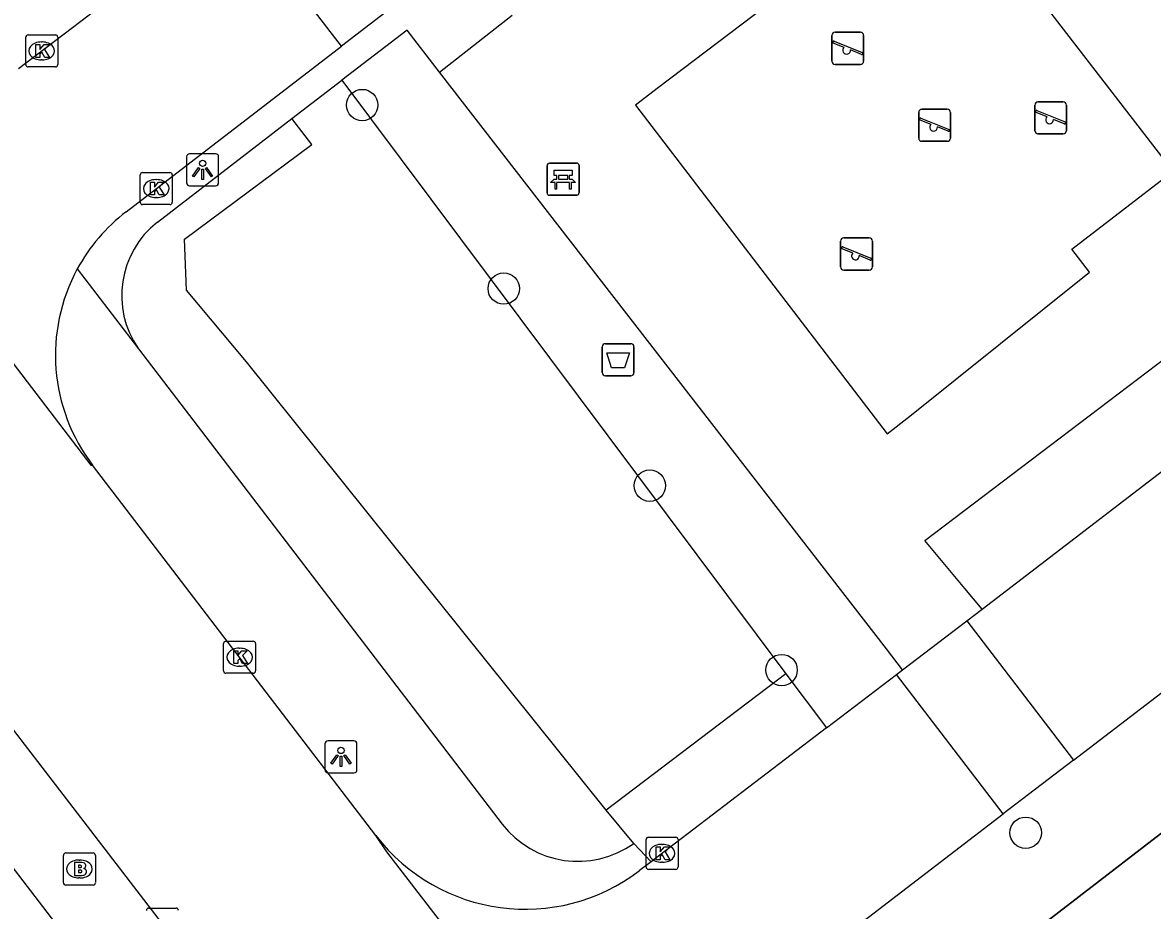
# Model space of a CAD drawing. Extents: x 159353 to 160616, y 385893 to 387321.
# Drawn here: x 159887.71 to 159922.93, y 386773.13 to 386800.81 of the extents above; entities that cross this region are included whole.
import ezdxf

# ---------------------------------------------------------------- set-up
doc = ezdxf.new("R2010")
doc.units = 0
for name, color, linetype in [('IMGEO_Afvalbak', 7, 'Continuous'), ('IMGEO_Bank', 7, 'Continuous'), ('IMGEO_Boom', 7, 'Continuous'), ('IMGEO_Brandkraan', 7, 'Continuous'), ('IMGEO_Groenvoorziening', 7, 'Continuous'), ('IMGEO_Kolk', 7, 'Continuous'), ('IMGEO_Lichtpunt', 7, 'Continuous'), ('IMGEO_Muur', 7, 'Continuous'), ('IMGEO_Rijbaan_lokaal_open', 7, 'Continuous'), ('IMGEO_Speelvoorziening', 7, 'Continuous'), ('IMGEO_Voetpad_open', 7, 'Continuous')]:
    doc.layers.add(name, color=color, linetype=linetype)

msp = doc.modelspace()

# ---------------------------------------------------------------- linework, layer by layer
at = {"layer": 'IMGEO_Afvalbak'}
for p, q in [((159905.781, 386789.898), (159905.781, 386790.698)), ((159905.781, 386790.698), (159905.781, 386789.898)), ((159905.881, 386790.798), (159906.671, 386790.798)), ((159906.671, 386790.798), (159905.881, 386790.798)), ((159906.771, 386790.698), (159906.771, 386789.898)), ((159906.771, 386789.898), (159906.771, 386790.698)), ((159906.671, 386789.798), (159905.881, 386789.798)), ((159905.881, 386789.798), (159906.671, 386789.798))]:
    msp.add_line(p, q, dxfattribs=at)
msp.add_lwpolyline([(159905.924, 386790.512), (159906.628, 386790.512), (159906.479, 386790.042), (159906.073, 386790.042), (159905.924, 386790.512)], dxfattribs=at)
for centre, start, end in [((159905.881, 386790.698), 90, 180), ((159905.881, 386790.698), 90, 180), ((159906.671, 386790.698), 0, 90), ((159906.671, 386790.698), 360, 90), ((159905.881, 386789.898), 180, 270), ((159905.881, 386789.898), 180, 270), ((159906.671, 386789.898), 270, 0), ((159906.671, 386789.898), 270, 0)]:
    msp.add_arc(centre, 0.1, start, end, dxfattribs=at)
at = {"layer": 'IMGEO_Bank'}
for p, q in [((159904.062, 386795.502), (159904.062, 386796.343)), ((159904.062, 386796.343), (159904.062, 386795.502)), ((159904.137, 386796.427), (159904.978, 386796.427)), ((159904.978, 386796.427), (159904.137, 386796.427)), ((159905.062, 386796.352), (159905.062, 386795.511)), ((159905.062, 386795.511), (159905.062, 386796.352)), ((159904.371, 386795.933), (159904.371, 386796.039)), ((159904.415, 386796.039), (159904.415, 386795.933)), ((159904.703, 386796.045), (159904.421, 386796.045)), ((159904.709, 386795.933), (159904.709, 386796.039)), ((159904.753, 386796.039), (159904.753, 386795.933)), ((159904.759, 386795.825), (159904.366, 386795.825)), ((159904.421, 386795.927), (159904.703, 386795.927)), ((159904.987, 386795.427), (159904.146, 386795.427)), ((159904.146, 386795.427), (159904.987, 386795.427))]:
    msp.add_line(p, q, dxfattribs=at)
for points in [[(159904.365, 386796.045), (159904.279, 386796.045), (159904.279, 386796.206), (159904.842, 386796.206), (159904.842, 386796.045), (159904.759, 386796.045)], [(159904.309, 386795.825), (159904.167, 386795.825), (159904.279, 386795.927), (159904.365, 386795.927)], [(159904.359, 386795.818), (159904.359, 386795.611), (159904.316, 386795.611), (159904.316, 386795.818)], [(159904.759, 386795.927), (159904.842, 386795.927), (159904.954, 386795.825), (159904.815, 386795.825)], [(159904.809, 386795.818), (159904.809, 386795.611), (159904.765, 386795.611), (159904.765, 386795.818)]]:
    msp.add_lwpolyline(points, dxfattribs=at)
for centre, radius, start, end in [((159904.14, 386796.349), 0.0779, 92.4484, 184.2845), ((159904.14, 386796.349), 0.0779, 92.4484, 184.2845), ((159904.984, 386796.349), 0.0779, 2.4484, 94.2845), ((159904.984, 386796.349), 0.0779, 2.4484, 94.2845), ((159904.364, 386796.038), 0.00671, 2.8957, 87.1043), ((159904.364, 386795.934), 0.00671, 272.8957, 357.1043), ((159904.421, 386796.038), 0.00671, 92.8957, 177.1043), ((159904.421, 386795.934), 0.00671, 182.8957, 267.1043), ((159904.703, 386796.038), 0.00671, 2.8957, 87.1043), ((159904.703, 386795.934), 0.00671, 272.8957, 357.1043), ((159904.76, 386796.038), 0.00671, 92.8957, 177.1043), ((159904.76, 386795.934), 0.00671, 182.8957, 267.1043), ((159904.309, 386795.818), 0.00671, 2.8957, 87.1043), ((159904.366, 386795.818), 0.00671, 92.8957, 177.1043), ((159904.758, 386795.818), 0.00671, 2.8957, 87.1043), ((159904.815, 386795.818), 0.00671, 92.8957, 177.1043), ((159904.14, 386795.505), 0.0779, 182.4484, 274.2845), ((159904.14, 386795.505), 0.0779, 182.4484, 274.2845), ((159904.984, 386795.505), 0.0779, 272.4484, 4.2845), ((159904.984, 386795.505), 0.0779, 272.4484, 4.2845)]:
    msp.add_arc(centre, radius, start, end, dxfattribs=at)
at = {"layer": 'IMGEO_Boom'}
for centre in [(159898.299, 386798.239), (159902.713, 386792.515), (159907.266, 386786.371), (159911.375, 386780.622), (159918.984, 386775.55)]:
    msp.add_circle(centre, 0.489, dxfattribs=at)
at = {"layer": 'IMGEO_Brandkraan'}
for p, q in [((159888.983, 386773.993), (159888.983, 386774.845)), ((159889.058, 386774.919), (159889.91, 386774.919)), ((159889.984, 386774.845), (159889.984, 386773.993)), ((159889.471, 386774.699), (159889.496, 386774.699)), ((159889.494, 386774.139), (159889.469, 386774.139)), ((159889.91, 386773.919), (159889.058, 386773.919))]:
    msp.add_line(p, q, dxfattribs=at)
for points in [[(159888.983, 386773.993), (159888.983, 386774.845)], [(159889.058, 386774.919), (159889.91, 386774.919)], [(159889.984, 386774.845), (159889.984, 386773.993)], [(159889.331, 386774.619), (159889.331, 386774.219), (159889.544, 386774.219)], [(159889.562, 386774.619), (159889.331, 386774.619)], [(159889.51, 386774.538), (159889.456, 386774.538), (159889.456, 386774.462)], [(159889.456, 386774.462), (159889.509, 386774.462)], [(159889.518, 386774.386), (159889.456, 386774.386), (159889.456, 386774.305)], [(159889.456, 386774.305), (159889.518, 386774.305)], [(159889.91, 386773.919), (159889.058, 386773.919)]]:
    msp.add_lwpolyline(points, dxfattribs=at)
for centre, radius, start, end in [((159889.06, 386774.843), 0.0765, 91.552, 178.448), ((159889.06, 386774.843), 0.0765, 91.552, 178.448), ((159889.908, 386774.843), 0.0765, 1.552, 88.448), ((159889.908, 386774.843), 0.0765, 1.552, 88.448), ((159889.511, 386774.5), 0.0379, 267.8285, 90.9355), ((159889.566, 386774.474), 0.145, 59.4692, 91.5367), ((159889.591, 386774.521), 0.0922, 285.5137, 58.1501), ((159889.519, 386774.345), 0.0404, 269.8759, 90.5077), ((159889.55, 386774.47), 0.251, 268.6676, 293.5347), ((159889.596, 386774.329), 0.105, 301.3115, 78.989), ((159889.06, 386773.995), 0.0765, 181.552, 268.448), ((159889.06, 386773.995), 0.0765, 181.552, 268.448), ((159889.908, 386773.995), 0.0765, 271.552, 358.448), ((159889.908, 386773.995), 0.0765, 271.552, 358.448)]:
    msp.add_arc(centre, radius, start, end, dxfattribs=at)
for centre, major_axis, ratio, start_param, end_param in [((159889.47, 386774.419), (-0.387, 0.002), 0.722429, 4.712389, 7.853982), ((159889.495, 386774.419), (-0.39, 0.002), 0.717154, 1.570796, 4.712389)]:
    msp.add_ellipse(centre, major_axis=major_axis, ratio=ratio, start_param=start_param, end_param=end_param, dxfattribs=at)
at = {"layer": 'IMGEO_Groenvoorziening'}
for points in [[(159916.388, 386805.503), (159907.534, 386798.781), (159906.821, 386798.235), (159914.662, 386787.991), (159915.375, 386788.537), (159920.977, 386793.031), (159920.428, 386793.744), (159923.58, 386796.173), (159916.388, 386805.503)], [(159917.628, 386782.525), (159917.092, 386783.163), (159915.836, 386784.665), (159936.633, 386800.439)], [(159915.146, 386780.63), (159914.643, 386781.279), (159900.713, 386799.262)], [(159897.667, 386799.014), (159911.509, 386780.502)], [(159905.905, 386776.25), (159894.688, 386790.228), (159892.824, 386792.471), (159892.755, 386794.059), (159896.726, 386797.013), (159896.109, 386797.814)], [(159911.509, 386780.502), (159905.905, 386776.25)], [(159911.509, 386780.502), (159912.77, 386778.816)], [(159906.764, 386775.218), (159905.905, 386776.25)]]:
    msp.add_lwpolyline(points, dxfattribs=at)
at = {"layer": 'IMGEO_Kolk'}
for p, q in [((159887.807, 386799.499), (159887.807, 386800.351)), ((159887.882, 386800.425), (159888.734, 386800.425)), ((159888.295, 386800.205), (159888.32, 386800.205)), ((159888.808, 386800.351), (159888.808, 386799.499)), ((159888.318, 386799.645), (159888.293, 386799.645)), ((159888.734, 386799.425), (159887.882, 386799.425)), ((159891.376, 386795.208), (159891.376, 386796.06)), ((159891.451, 386796.134), (159892.303, 386796.134)), ((159892.377, 386796.06), (159892.377, 386795.208)), ((159891.864, 386795.914), (159891.889, 386795.914)), ((159891.887, 386795.354), (159891.862, 386795.354)), ((159892.303, 386795.134), (159891.451, 386795.134)), ((159894.051, 386781.522), (159894.903, 386781.522)), ((159893.976, 386780.596), (159893.976, 386781.448)), ((159894.464, 386781.302), (159894.489, 386781.302)), ((159894.977, 386781.448), (159894.977, 386780.596)), ((159894.903, 386780.522), (159894.051, 386780.522)), ((159894.487, 386780.742), (159894.462, 386780.742)), ((159907.148, 386774.482), (159907.148, 386775.334)), ((159907.223, 386775.408), (159908.075, 386775.408)), ((159907.636, 386775.188), (159907.661, 386775.188)), ((159908.149, 386775.334), (159908.149, 386774.482)), ((159907.659, 386774.628), (159907.634, 386774.628)), ((159908.075, 386774.408), (159907.223, 386774.408)), ((159891.646, 386773.202), (159892.498, 386773.202))]:
    msp.add_line(p, q, dxfattribs=at)
for points in [[(159887.807, 386799.499), (159887.807, 386800.351)], [(159887.882, 386800.425), (159888.734, 386800.425)], [(159888.808, 386800.351), (159888.808, 386799.499)], [(159888.128, 386800.125), (159888.251, 386800.125), (159888.251, 386799.974), (159888.381, 386800.125), (159888.545, 386800.125), (159888.399, 386799.974), (159888.552, 386799.725), (159888.4, 386799.725), (159888.315, 386799.889), (159888.251, 386799.822), (159888.251, 386799.725), (159888.128, 386799.725), (159888.128, 386800.125)], [(159888.734, 386799.425), (159887.882, 386799.425)], [(159891.376, 386795.208), (159891.376, 386796.06)], [(159891.451, 386796.134), (159892.303, 386796.134)], [(159892.377, 386796.06), (159892.377, 386795.208)], [(159891.697, 386795.834), (159891.82, 386795.834), (159891.82, 386795.683), (159891.95, 386795.834), (159892.114, 386795.834), (159891.968, 386795.683), (159892.121, 386795.434), (159891.969, 386795.434), (159891.884, 386795.598), (159891.82, 386795.531), (159891.82, 386795.434), (159891.697, 386795.434), (159891.697, 386795.834)], [(159892.303, 386795.134), (159891.451, 386795.134)], [(159894.051, 386781.522), (159894.903, 386781.522)], [(159893.976, 386780.596), (159893.976, 386781.448)], [(159894.297, 386781.222), (159894.42, 386781.222), (159894.42, 386781.071), (159894.55, 386781.222), (159894.714, 386781.222), (159894.568, 386781.071), (159894.721, 386780.822), (159894.569, 386780.822), (159894.484, 386780.986), (159894.42, 386780.919), (159894.42, 386780.822), (159894.297, 386780.822), (159894.297, 386781.222)], [(159894.977, 386781.448), (159894.977, 386780.596)], [(159894.903, 386780.522), (159894.051, 386780.522)], [(159907.148, 386774.482), (159907.148, 386775.334)], [(159907.223, 386775.408), (159908.075, 386775.408)], [(159908.149, 386775.334), (159908.149, 386774.482)], [(159907.469, 386775.108), (159907.592, 386775.108), (159907.592, 386774.957), (159907.722, 386775.108), (159907.886, 386775.108), (159907.74, 386774.957), (159907.893, 386774.708), (159907.741, 386774.708), (159907.656, 386774.872), (159907.592, 386774.805), (159907.592, 386774.708), (159907.469, 386774.708), (159907.469, 386775.108)], [(159908.075, 386774.408), (159907.223, 386774.408)], [(159891.646, 386773.202), (159892.498, 386773.202)]]:
    msp.add_lwpolyline(points, dxfattribs=at)
for centre, start, end in [((159887.884, 386800.349), 91.552, 178.448), ((159887.884, 386800.349), 91.552, 178.448), ((159888.732, 386800.349), 1.552, 88.448), ((159888.732, 386800.349), 1.552, 88.448), ((159887.884, 386799.501), 181.552, 268.448), ((159887.884, 386799.501), 181.552, 268.448), ((159888.732, 386799.501), 271.552, 358.448), ((159888.732, 386799.501), 271.552, 358.448), ((159891.453, 386796.058), 91.552, 178.448), ((159891.453, 386796.058), 91.552, 178.448), ((159892.301, 386796.058), 1.552, 88.448), ((159892.301, 386796.058), 1.552, 88.448), ((159891.453, 386795.21), 181.552, 268.448), ((159891.453, 386795.21), 181.552, 268.448), ((159892.301, 386795.21), 271.552, 358.448), ((159892.301, 386795.21), 271.552, 358.448), ((159894.053, 386781.446), 91.552, 178.448), ((159894.053, 386781.446), 91.552, 178.448), ((159894.901, 386781.446), 1.552, 88.448), ((159894.901, 386781.446), 1.552, 88.448), ((159894.053, 386780.598), 181.552, 268.448), ((159894.053, 386780.598), 181.552, 268.448), ((159894.901, 386780.598), 271.552, 358.448), ((159894.901, 386780.598), 271.552, 358.448), ((159907.225, 386775.332), 91.552, 178.448), ((159907.225, 386775.332), 91.552, 178.448), ((159908.073, 386775.332), 1.552, 88.448), ((159908.073, 386775.332), 1.552, 88.448), ((159907.225, 386774.484), 181.552, 268.448), ((159907.225, 386774.484), 181.552, 268.448), ((159908.073, 386774.484), 271.552, 358.448), ((159908.073, 386774.484), 271.552, 358.448), ((159891.648, 386773.126), 91.552, 178.448), ((159891.648, 386773.126), 91.552, 178.448), ((159892.496, 386773.126), 1.552, 88.448), ((159892.496, 386773.126), 1.552, 88.448)]:
    msp.add_arc(centre, 0.0765, start, end, dxfattribs=at)
for centre, major_axis, ratio, start_param, end_param in [((159888.294, 386799.925), (-0.387, 0.002), 0.722429, 4.712389, 7.853982), ((159888.319, 386799.925), (-0.39, 0.002), 0.717154, 1.570796, 4.712389), ((159891.863, 386795.634), (-0.387, 0.002), 0.722429, 4.712389, 7.853982), ((159891.888, 386795.634), (-0.39, 0.002), 0.717154, 1.570796, 4.712389), ((159894.463, 386781.022), (-0.387, 0.002), 0.722429, 4.712389, 7.853982), ((159894.488, 386781.022), (-0.39, 0.002), 0.717154, 1.570796, 4.712389), ((159907.635, 386774.908), (-0.387, 0.002), 0.722429, 4.712389, 7.853982), ((159907.66, 386774.908), (-0.39, 0.002), 0.717154, 1.570796, 4.712389)]:
    msp.add_ellipse(centre, major_axis=major_axis, ratio=ratio, start_param=start_param, end_param=end_param, dxfattribs=at)
at = {"layer": 'IMGEO_Lichtpunt'}
for p, q in [((159893.727, 386796.719), (159892.919, 386796.719)), ((159893.727, 386796.719), (159892.919, 386796.719)), ((159892.825, 386796.624), (159892.825, 386795.817)), ((159892.825, 386796.624), (159892.825, 386795.817)), ((159893.821, 386795.817), (159893.821, 386796.624)), ((159893.821, 386795.817), (159893.821, 386796.624)), ((159892.919, 386795.723), (159893.727, 386795.723)), ((159892.919, 386795.723), (159893.727, 386795.723)), ((159898.041, 386778.413), (159897.233, 386778.413)), ((159898.041, 386778.413), (159897.233, 386778.413)), ((159897.139, 386778.318), (159897.139, 386777.511)), ((159897.139, 386778.318), (159897.139, 386777.511)), ((159898.135, 386777.511), (159898.135, 386778.318)), ((159898.135, 386777.511), (159898.135, 386778.318)), ((159897.233, 386777.417), (159898.041, 386777.417)), ((159897.233, 386777.417), (159898.041, 386777.417))]:
    msp.add_line(p, q, dxfattribs=at)
for points in [[(159893.199, 386796.288), (159893.238, 386796.26), (159893.05, 386795.998), (159893.012, 386796.025), (159893.199, 386796.288)], [(159893.411, 386796.26), (159893.449, 386796.287), (159893.636, 386796.025), (159893.597, 386795.997), (159893.411, 386796.26)], [(159893.301, 386796.24), (159893.348, 386796.24), (159893.348, 386795.918), (159893.301, 386795.918), (159893.301, 386796.24)], [(159897.513, 386777.982), (159897.552, 386777.954), (159897.364, 386777.692), (159897.326, 386777.719), (159897.513, 386777.982)], [(159897.725, 386777.954), (159897.763, 386777.981), (159897.95, 386777.719), (159897.911, 386777.691), (159897.725, 386777.954)], [(159897.615, 386777.934), (159897.662, 386777.934), (159897.662, 386777.612), (159897.615, 386777.612), (159897.615, 386777.934)]]:
    msp.add_lwpolyline(points, dxfattribs=at)
for centre in [(159893.324, 386796.422), (159897.638, 386778.116)]:
    msp.add_circle(centre, 0.0994, dxfattribs=at)
for centre, start, end in [((159892.919, 386796.624), 90, 180), ((159892.919, 386796.624), 90, 180), ((159893.727, 386796.624), 0, 90), ((159893.727, 386796.624), 0, 90), ((159892.919, 386795.817), 180, 270), ((159892.919, 386795.817), 180, 270), ((159893.727, 386795.817), 270, 0), ((159893.727, 386795.817), 270, 360), ((159897.233, 386778.318), 90, 180), ((159897.233, 386778.318), 90, 180), ((159898.041, 386778.318), 0, 90), ((159898.041, 386778.318), 0, 90), ((159897.233, 386777.511), 180, 270), ((159897.233, 386777.511), 180, 270), ((159898.041, 386777.511), 270, 0), ((159898.041, 386777.511), 270, 360)]:
    msp.add_arc(centre, 0.0946, start, end, dxfattribs=at)
at = {"layer": 'IMGEO_Muur'}
msp.add_lwpolyline([(159917.349, 386771.013), (159926.623, 386778.162)], dxfattribs=at)
at = {"layer": 'IMGEO_Rijbaan_lokaal_open'}
for points in [[(159862.134, 386811.668), (159863.962, 386809.288), (159892.377, 386772.307)], [(159894.279, 386804.465), (159887.587, 386799.368)], [(159897.649, 386800.071), (159894.279, 386804.465)], [(159899.757, 386801.692), (159897.649, 386800.071)], [(159890.938, 386794.913), (159897.649, 386800.071)], [(159880.143, 386799.688), (159889.839, 386787.01), (159889.895, 386787.011)], [(159917.628, 386782.525), (159938.325, 386798.396)], [(159898.725, 386775.468), (159889.895, 386787.011)], [(159917.148, 386782.159), (159917.628, 386782.525)], [(159915.146, 386780.63), (159917.148, 386782.159)], [(159917.148, 386782.159), (159920.476, 386777.815)], [(159920.476, 386777.815), (159924.518, 386780.912)], [(159912.77, 386778.816), (159914.955, 386780.484)], [(159914.955, 386780.484), (159915.146, 386780.63)], [(159918.286, 386776.136), (159914.955, 386780.484)], [(159912.77, 386778.816), (159911.495, 386777.843), (159908.071, 386775.229), (159907.307, 386774.646)], [(159920.476, 386777.815), (159918.286, 386776.136)], [(159910.331, 386770.04), (159918.286, 386776.136)], [(159908.667, 386762.493), (159899.07, 386774.958), (159898.725, 386775.468)], [(159907.307, 386774.646), (159906.945, 386774.369)]]:
    msp.add_lwpolyline(points, dxfattribs=at)
for centre, radius, start, end in [((159894.382, 386790.435), 5.649, 127.5631, 151.531), ((159894.379, 386790.439), 5.644, 151.5516, 217.4034), ((159903.385, 386779.032), 5.867, 217.4082, 307.3614)]:
    msp.add_arc(centre, radius, start, end, dxfattribs=at)
at = {"layer": 'IMGEO_Speelvoorziening'}
for p, q in [((159912.941, 386799.607), (159912.941, 386800.407)), ((159912.941, 386800.407), (159912.941, 386799.607)), ((159913.324, 386800.035), (159912.985, 386800.172)), ((159913.01, 386800.232), (159913.886, 386799.879)), ((159913.041, 386800.507), (159913.831, 386800.507)), ((159913.831, 386800.507), (159913.041, 386800.507)), ((159913.931, 386800.407), (159913.931, 386799.607)), ((159913.931, 386799.607), (159913.931, 386800.407)), ((159913.862, 386799.819), (159913.522, 386799.956)), ((159913.831, 386799.507), (159913.041, 386799.507)), ((159913.041, 386799.507), (159913.831, 386799.507)), ((159915.75, 386798.107), (159916.54, 386798.107)), ((159916.54, 386798.107), (159915.75, 386798.107)), ((159919.267, 386797.439), (159919.267, 386798.239)), ((159919.267, 386798.239), (159919.267, 386797.439)), ((159919.336, 386798.064), (159920.212, 386797.711)), ((159919.367, 386798.339), (159920.157, 386798.339)), ((159920.157, 386798.339), (159919.367, 386798.339)), ((159920.257, 386798.239), (159920.257, 386797.439)), ((159920.257, 386797.439), (159920.257, 386798.239)), ((159915.65, 386797.207), (159915.65, 386798.007)), ((159915.65, 386798.007), (159915.65, 386797.207)), ((159916.033, 386797.635), (159915.694, 386797.772)), ((159915.719, 386797.832), (159916.595, 386797.479)), ((159916.64, 386798.007), (159916.64, 386797.207)), ((159916.64, 386797.207), (159916.64, 386798.007)), ((159919.65, 386797.867), (159919.311, 386798.004)), ((159920.188, 386797.651), (159919.848, 386797.788)), ((159916.571, 386797.419), (159916.231, 386797.556)), ((159916.54, 386797.107), (159915.75, 386797.107)), ((159915.75, 386797.107), (159916.54, 386797.107)), ((159920.157, 386797.339), (159919.367, 386797.339)), ((159919.367, 386797.339), (159920.157, 386797.339)), ((159913.215, 386793.194), (159913.215, 386793.994)), ((159913.215, 386793.994), (159913.215, 386793.194)), ((159913.284, 386793.819), (159914.16, 386793.466)), ((159913.315, 386794.094), (159914.105, 386794.094)), ((159914.105, 386794.094), (159913.315, 386794.094)), ((159914.205, 386793.994), (159914.205, 386793.194)), ((159914.205, 386793.194), (159914.205, 386793.994)), ((159913.598, 386793.622), (159913.259, 386793.759)), ((159914.136, 386793.406), (159913.796, 386793.543)), ((159914.105, 386793.094), (159913.315, 386793.094)), ((159913.315, 386793.094), (159914.105, 386793.094))]:
    msp.add_line(p, q, dxfattribs=at)
for centre, radius, start, end in [((159913.041, 386800.407), 0.1, 90, 180), ((159913.041, 386800.407), 0.1, 90, 180), ((159912.998, 386800.202), 0.0327, 68.078, 248.078), ((159913.831, 386800.407), 0.1, 0, 90), ((159913.831, 386800.407), 0.1, 360, 90), ((159913.403, 386799.945), 0.12, 130.9928, 5.1632), ((159913.874, 386799.849), 0.0327, 248.078, 68.078), ((159913.041, 386799.607), 0.1, 180, 270), ((159913.041, 386799.607), 0.1, 180, 270), ((159913.831, 386799.607), 0.1, 270, 0), ((159913.831, 386799.607), 0.1, 270, 0), ((159915.75, 386798.007), 0.1, 90, 180), ((159915.75, 386798.007), 0.1, 90, 180), ((159916.54, 386798.007), 0.1, 0, 90), ((159916.54, 386798.007), 0.1, 360, 90), ((159919.367, 386798.239), 0.1, 90, 180), ((159919.367, 386798.239), 0.1, 90, 180), ((159919.324, 386798.034), 0.0327, 68.078, 248.078), ((159920.157, 386798.239), 0.1, 0, 90), ((159920.157, 386798.239), 0.1, 360, 90), ((159915.707, 386797.802), 0.0327, 68.078, 248.078), ((159919.729, 386797.777), 0.12, 130.9928, 5.1632), ((159920.2, 386797.681), 0.0327, 248.078, 68.078), ((159916.112, 386797.545), 0.12, 130.9928, 5.1632), ((159916.583, 386797.449), 0.0327, 248.078, 68.078), ((159919.367, 386797.439), 0.1, 180, 270), ((159919.367, 386797.439), 0.1, 180, 270), ((159920.157, 386797.439), 0.1, 270, 0), ((159920.157, 386797.439), 0.1, 270, 0), ((159915.75, 386797.207), 0.1, 180, 270), ((159915.75, 386797.207), 0.1, 180, 270), ((159916.54, 386797.207), 0.1, 270, 0), ((159916.54, 386797.207), 0.1, 270, 0), ((159913.315, 386793.994), 0.1, 90, 180), ((159913.315, 386793.994), 0.1, 90, 180), ((159913.272, 386793.789), 0.0327, 68.078, 248.078), ((159914.105, 386793.994), 0.1, 0, 90), ((159914.105, 386793.994), 0.1, 360, 90), ((159913.677, 386793.532), 0.12, 130.9928, 5.1632), ((159914.148, 386793.436), 0.0327, 248.078, 68.078), ((159913.315, 386793.194), 0.1, 180, 270), ((159913.315, 386793.194), 0.1, 180, 270), ((159914.105, 386793.194), 0.1, 270, 0), ((159914.105, 386793.194), 0.1, 270, 0)]:
    msp.add_arc(centre, radius, start, end, dxfattribs=at)
at = {"layer": 'IMGEO_Voetpad_open'}
for points in [[(159864.301, 386804.62), (159890.713, 386770.139)], [(159900.713, 386799.262), (159902.979, 386801.043)], [(159900.713, 386799.262), (159899.696, 386800.575), (159897.667, 386799.014)], [(159896.109, 386797.814), (159897.667, 386799.014)], [(159891.918, 386794.588), (159896.109, 386797.814)], [(159889.416, 386793.128), (159891.323, 386790.641)], [(159891.323, 386790.641), (159902.664, 386775.821)], [(159926.623, 386778.162), (159917.349, 386771.013), (159912.618, 386767.366)], [(159907.307, 386774.646), (159906.764, 386775.218)]]:
    msp.add_lwpolyline(points, dxfattribs=at)
for centre, radius, start, end in [((159893.692, 386792.302), 2.893, 127.816, 215.0388), ((159905.024, 386777.63), 2.974, 217.4732, 305.7935)]:
    msp.add_arc(centre, radius, start, end, dxfattribs=at)

doc.saveas('drawing.dxf')
